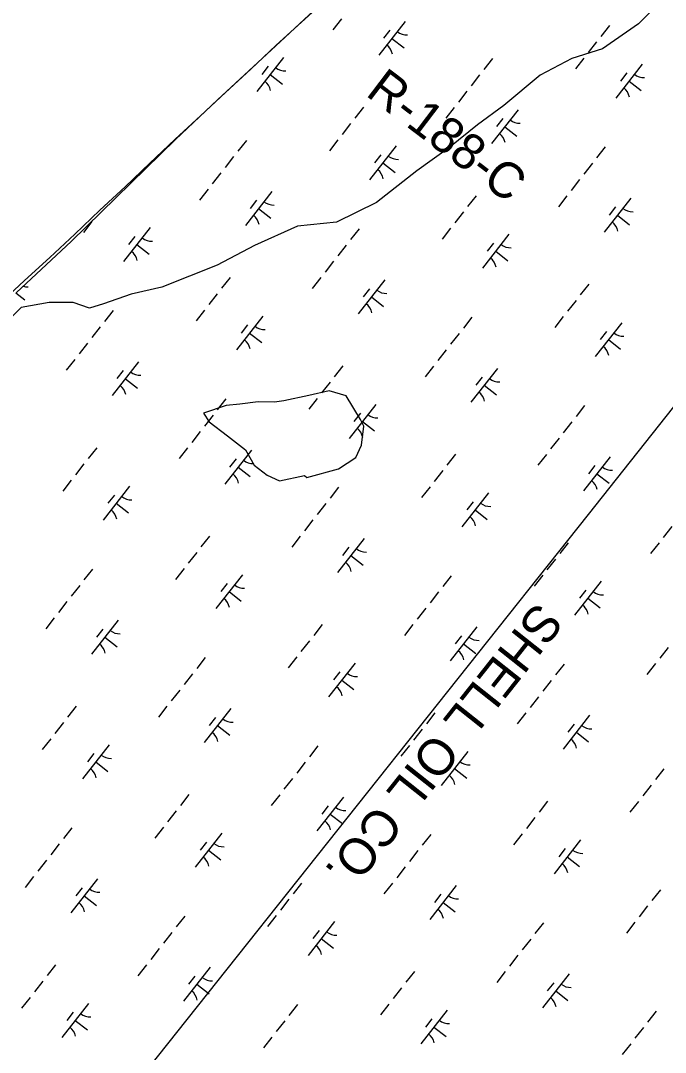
# Model space of a CAD drawing. Extents: x 3896831 to 3918110, y 171006 to 193349.
# Drawn here: x 3913188 to 3913937, y 184635 to 185832 of the extents above; entities that cross this region are included whole.
import ezdxf

# ---------------------------------------------------------------- set-up
doc = ezdxf.new("R2010")
doc.units = 0
for name, color, linetype in [('V-RIVR-EDGE', 7, 'Continuous'), ('V-RIVR-RANG-IDEN', 7, 'Continuous'), ('V-RRAP-FSHR', 7, 'Continuous'), ('V-TOPO-SHOR', 7, 'Continuous'), ('V-UTIL-IDEN', 7, 'Continuous'), ('V-UTIL-LINE', 7, 'Continuous'), ('V-WETL-SWMP', 7, 'Continuous')]:
    doc.layers.add(name, color=color, linetype=linetype)

msp = doc.modelspace()

# ---------------------------------------------------------------- linework, layer by layer
at = {"layer": 'V-RIVR-EDGE'}
for points in [[(3913934.9, 185857.6), (3913905.9, 185828.6), (3913864.1, 185799.6), (3913828.7, 185788.3), (3913791.7, 185769), (3913749.8, 185733.6), (3913719.2, 185711.1), (3913687, 185685.3), (3913648.4, 185658), (3913601.7, 185621), (3913555.1, 185598.4), (3913510, 185593.6), (3913460.1, 185571.1), (3913416.6, 185548.5), (3913352.3, 185522.8), (3913316.9, 185514.7), (3913284.7, 185503.5), (3913268.6, 185498.6), (3913249.3, 185505.1), (3913221.9, 185505.1), (3913221.6, 185505)], [(3913221.6, 185505), (3913189.1, 185499.2), (3913177.2, 185487.2)]]:
    msp.add_lwpolyline(points, dxfattribs=at)
at = {"layer": 'V-RRAP-FSHR'}
for points in [[(3913309.7, 185639.4), (3913338.7, 185666.9), (3913367.8, 185694.4), (3913397.3, 185721.7), (3913426.4, 185748.8), (3913455.8, 185775.9), (3913485.2, 185803.6), (3913514.6, 185830.2), (3913544.2, 185857.3), (3913569.3, 185888.2), (3913593.2, 185920.2), (3913617.6, 185952.3), (3913640.9, 185984.4), (3913664.4, 186016.8), (3913687.5, 186049.4), (3913710.6, 186082.8), (3913846.4, 186271)], [(3913163.2, 185503.2), (3913192.9, 185530.4), (3913222.4, 185557.4), (3913251.5, 185584.5), (3913280.6, 185612), (3913309.7, 185639.4)]]:
    msp.add_lwpolyline(points, dxfattribs=at)
at = {"layer": 'V-TOPO-SHOR'}
msp.add_lwpolyline([(3913521, 185302), (3913557.7, 185311.8), (3913577.8, 185325.1), (3913584.2, 185339.4), (3913586.9, 185361.4), (3913583.3, 185369.1), (3913566.4, 185396.8), (3913546.7, 185402.5), (3913523.1, 185396.9), (3913494, 185390.7), (3913483.4, 185389.4), (3913464.4, 185389.8), (3913443, 185387.2), (3913427, 185385.3), (3913401, 185376.7), (3913407.6, 185366.7), (3913428.6, 185350.3), (3913449.5, 185333.9), (3913459.8, 185316.2), (3913474.7, 185304.5), (3913489, 185298.1), (3913518.1, 185304.3)], close=True, dxfattribs=at)
at = {"layer": 'V-UTIL-LINE'}
msp.add_lwpolyline([(3905549.4, 173652.6), (3906763.3, 174938.4), (3906949.5, 175133), (3906970.6, 175166.8), (3907325.9, 175860.5), (3907748.9, 176681), (3908142.2, 177273.2), (3908679.4, 178098), (3908869.7, 178381.4), (3908937.4, 178537.8), (3909170, 179117.3), (3909533.8, 179633.3), (3910092.1, 180424.3), (3910333.2, 180766.9), (3910760.4, 181291.4), (3910921.1, 181524), (3911225.6, 181951.2), (3911822, 182788.6), (3911961.6, 182987.4), (3912147.7, 183114.3), (3912722.9, 183841.8), (3913090.9, 184307.1), (3913848, 185258.8), (3914364, 185910.1)], dxfattribs=at)
at = {"layer": 'V-WETL-SWMP'}
for p, q in [((3913484.9, 185802.8), (3913549.4, 185863.1)), ((3913561, 185834.1), (3913551.1, 185821.5)), ((3913635.1, 185831.3), (3913604.3, 185792)), ((3913617.3, 185821.1), (3913609.9, 185811.7)), ((3913872.2, 185826.5), (3913862.3, 185813.9)), ((3913619.7, 185811.6), (3913633.9, 185800.5)), ((3913857.4, 185807.6), (3913847.5, 185795)), ((3913417.2, 185740.4), (3913484.9, 185802.8)), ((3913493.7, 185789.4), (3913462.9, 185750)), ((3913736.3, 185788.1), (3913726.5, 185775.5)), ((3913842.6, 185788.7), (3913832.7, 185776.1)), ((3913910.4, 185781.7), (3913879.5, 185742.3)), ((3913476, 185779.2), (3913468.6, 185769.7)), ((3913478.3, 185769.7), (3913492.5, 185758.6)), ((3913721.5, 185769.2), (3913711.7, 185756.6)), ((3913892.6, 185771.5), (3913885.2, 185762)), ((3913895, 185762), (3913909.1, 185750.9)), ((3913706.7, 185750.3), (3913696.9, 185737.7)), ((3913368.5, 185694.1), (3913417.2, 185740.4)), ((3913586.5, 185731.6), (3913576.6, 185719)), ((3913691.9, 185731.5), (3913682.1, 185718.9)), ((3913766.1, 185728.7), (3913735.2, 185689.4)), ((3913571.7, 185712.7), (3913561.8, 185700.1)), ((3913748.3, 185718.5), (3913740.9, 185709.1)), ((3913750.6, 185709), (3913764.8, 185697.9)), ((3913247.7, 185576.1), (3913368.5, 185694.1)), ((3913450.6, 185693.2), (3913440.7, 185680.6)), ((3913556.8, 185693.8), (3913547, 185681.2)), ((3913624.7, 185686.8), (3913593.8, 185647.4)), ((3913867.3, 185685.5), (3913857.4, 185672.9)), ((3913435.8, 185674.3), (3913425.9, 185661.7)), ((3913606.9, 185676.6), (3913599.5, 185667.1)), ((3913609.2, 185667.1), (3913623.4, 185656)), ((3913852.5, 185666.6), (3913842.6, 185654)), ((3913421, 185655.4), (3913411.1, 185642.8)), ((3913837.6, 185647.7), (3913827.8, 185635.1)), ((3913406.2, 185636.5), (3913396.3, 185623.9)), ((3913480.3, 185633.8), (3913449.5, 185594.5)), ((3913717.4, 185629), (3913707.5, 185616.4)), ((3913822.8, 185628.8), (3913813, 185616.2)), ((3913897, 185626.1), (3913866.1, 185586.8)), ((3913462.5, 185623.6), (3913455.1, 185614.2)), ((3913464.9, 185614.1), (3913479.1, 185603)), ((3913879.2, 185615.9), (3913871.8, 185606.5)), ((3913702.6, 185610.1), (3913692.7, 185597.5)), ((3913881.6, 185606.4), (3913895.7, 185595.3)), ((3913271.1, 185598.9), (3913261.3, 185586.3)), ((3913338.9, 185591.9), (3913308.1, 185552.5)), ((3913581.5, 185590.6), (3913571.7, 185578)), ((3913687.8, 185591.2), (3913677.9, 185578.6)), ((3913321.1, 185581.7), (3913313.7, 185572.2)), ((3913755.6, 185584.2), (3913724.7, 185544.8)), ((3913183.2, 185516.2), (3913247.7, 185576.1)), ((3913323.5, 185572.2), (3913337.7, 185561.1)), ((3913566.7, 185571.7), (3913556.9, 185559.1)), ((3913737.8, 185574), (3913730.4, 185564.5)), ((3913740.2, 185564.5), (3913754.3, 185553.4)), ((3913551.9, 185552.8), (3913542.1, 185540.2)), ((3913431.7, 185534.1), (3913421.8, 185521.5)), ((3913537.1, 185533.9), (3913527.2, 185521.3)), ((3913611.3, 185531.2), (3913580.4, 185491.8)), ((3913593.5, 185521), (3913586.1, 185511.6)), ((3913848.3, 185526.4), (3913838.4, 185513.8)), ((3913183.1, 185516.1), (3913193.4, 185508.1)), ((3913416.8, 185515.2), (3913407, 185502.6)), ((3913595.8, 185511.5), (3913610, 185500.4)), ((3913833.5, 185507.5), (3913823.6, 185494.9)), ((3913295.8, 185495.7), (3913285.9, 185483.1)), ((3913402, 185496.3), (3913392.2, 185483.7)), ((3913469.9, 185489.2), (3913439, 185449.9)), ((3913712.4, 185488), (3913702.6, 185475.4)), ((3913818.7, 185488.6), (3913808.8, 185476)), ((3913886.5, 185481.5), (3913855.7, 185442.2)), ((3913281, 185476.8), (3913271.1, 185464.2)), ((3913452.1, 185479.1), (3913444.7, 185469.6)), ((3913454.4, 185469.6), (3913468.6, 185458.5)), ((3913868.7, 185471.4), (3913861.3, 185461.9)), ((3913266.2, 185457.9), (3913256.3, 185445.3)), ((3913697.6, 185469.1), (3913687.8, 185456.5)), ((3913871.1, 185461.9), (3913885.2, 185450.8)), ((3913682.8, 185450.2), (3913673, 185437.6)), ((3913251.4, 185439), (3913241.5, 185426.4)), ((3913325.5, 185436.3), (3913294.7, 185396.9)), ((3913307.7, 185426.1), (3913300.3, 185416.7)), ((3913562.6, 185431.5), (3913552.7, 185418.9)), ((3913668, 185431.3), (3913658.2, 185418.7)), ((3913742.2, 185428.6), (3913711.3, 185389.2)), ((3913310.1, 185416.6), (3913324.3, 185405.5)), ((3913547.8, 185412.6), (3913537.9, 185400)), ((3913724.4, 185418.4), (3913717, 185409)), ((3913726.7, 185408.9), (3913740.9, 185397.8)), ((3913426.7, 185393.1), (3913416.9, 185380.5)), ((3913533, 185393.7), (3913523.1, 185381.1)), ((3913600.8, 185386.6), (3913569.9, 185347.3)), ((3913411.9, 185374.2), (3913402.1, 185361.6)), ((3913583, 185376.4), (3913575.6, 185367)), ((3913843.4, 185385.4), (3913833.5, 185372.8)), ((3913585.4, 185367), (3913599.5, 185355.9)), ((3913828.6, 185366.5), (3913818.7, 185353.9)), ((3913397.1, 185355.3), (3913387.2, 185342.7)), ((3913813.8, 185347.6), (3913803.9, 185335)), ((3913276.8, 185336.5), (3913267, 185324)), ((3913382.3, 185336.4), (3913372.4, 185323.8)), ((3913456.4, 185333.7), (3913425.6, 185294.3)), ((3913693.5, 185328.8), (3913683.6, 185316.3)), ((3913799, 185328.7), (3913789.1, 185316.1)), ((3913873.1, 185326), (3913842.2, 185286.6)), ((3913262, 185317.7), (3913252.2, 185305.1)), ((3913438.7, 185323.5), (3913431.2, 185314)), ((3913441, 185314), (3913455.2, 185302.9)), ((3913855.3, 185315.8), (3913847.9, 185306.3)), ((3913678.7, 185310), (3913668.8, 185297.4)), ((3913857.7, 185306.3), (3913871.8, 185295.2)), ((3913247.2, 185298.8), (3913237.4, 185286.2)), ((3913315.1, 185291.7), (3913284.2, 185252.4)), ((3913557.6, 185290.5), (3913547.8, 185277.9)), ((3913663.9, 185291.1), (3913654, 185278.5)), ((3913297.3, 185281.5), (3913289.9, 185272.1)), ((3913731.7, 185284), (3913700.9, 185244.7)), ((3913299.6, 185272.1), (3913313.8, 185261)), ((3913542.8, 185271.6), (3913533, 185259)), ((3913713.9, 185273.8), (3913706.5, 185264.4)), ((3913716.3, 185264.4), (3913730.4, 185253.3)), ((3913528, 185252.7), (3913518.2, 185240.1)), ((3913944.7, 185245), (3913934.8, 185232.4)), ((3913407.8, 185233.9), (3913397.9, 185221.3)), ((3913513.2, 185233.8), (3913503.4, 185221.2)), ((3913587.4, 185231.1), (3913556.5, 185191.7)), ((3913569.6, 185220.9), (3913562.2, 185211.4)), ((3913824.4, 185226.2), (3913814.5, 185213.6)), ((3913929.9, 185226.1), (3913920, 185213.5)), ((3913393, 185215), (3913383.1, 185202.5)), ((3913571.9, 185211.4), (3913586.1, 185200.3)), ((3913809.6, 185207.3), (3913799.7, 185194.8)), ((3913271.9, 185195.6), (3913262, 185183)), ((3913378.2, 185196.2), (3913368.3, 185183.6)), ((3913446, 185189.1), (3913415.1, 185149.8)), ((3913688.6, 185187.9), (3913678.7, 185175.3)), ((3913794.8, 185188.5), (3913784.9, 185175.9)), ((3913257.1, 185176.7), (3913247.2, 185164.1)), ((3913428.2, 185178.9), (3913420.8, 185169.5)), ((3913862.6, 185181.4), (3913831.8, 185142.1)), ((3913844.8, 185171.2), (3913837.4, 185161.8)), ((3913430.6, 185169.4), (3913444.7, 185158.3)), ((3913673.8, 185169), (3913663.9, 185156.4)), ((3913847.2, 185161.7), (3913861.4, 185150.6)), ((3913242.3, 185157.8), (3913232.4, 185145.2)), ((3913659, 185150.1), (3913649.1, 185137.5)), ((3913227.5, 185138.9), (3913217.6, 185126.3)), ((3913301.6, 185136.2), (3913270.8, 185096.8)), ((3913283.8, 185126), (3913276.4, 185116.5)), ((3913538.7, 185131.3), (3913528.8, 185118.7)), ((3913644.1, 185131.2), (3913634.3, 185118.6)), ((3913718.3, 185128.5), (3913687.4, 185089.1)), ((3913286.2, 185116.5), (3913300.4, 185105.4)), ((3913523.9, 185112.4), (3913514, 185099.8)), ((3913700.5, 185118.3), (3913693.1, 185108.8)), ((3913702.9, 185108.8), (3913717, 185097.7)), ((3913940.5, 185104.7), (3913930.7, 185092.1)), ((3913402.8, 185093), (3913393, 185080.4)), ((3913509.1, 185093.6), (3913499.2, 185081)), ((3913576.9, 185086.5), (3913546, 185047.2)), ((3913559.1, 185076.3), (3913551.7, 185066.9)), ((3913819.5, 185085.3), (3913809.6, 185072.7)), ((3913925.7, 185085.9), (3913915.8, 185073.3)), ((3913388, 185074.1), (3913378.2, 185061.5)), ((3913561.5, 185066.8), (3913575.6, 185055.7)), ((3913804.7, 185066.4), (3913794.8, 185053.8)), ((3913373.2, 185055.2), (3913363.4, 185042.6)), ((3913789.9, 185047.5), (3913780, 185034.9)), ((3913253, 185036.4), (3913243.1, 185023.8)), ((3913358.4, 185036.3), (3913348.6, 185023.7)), ((3913432.6, 185033.6), (3913401.7, 184994.2)), ((3913669.6, 185028.7), (3913659.7, 185016.1)), ((3913775.1, 185028.6), (3913765.2, 185016)), ((3913238.2, 185017.5), (3913228.3, 185004.9)), ((3913414.8, 185023.4), (3913407.4, 185013.9)), ((3913849.2, 185025.9), (3913818.4, 184986.5)), ((3913831.4, 185015.7), (3913824, 185006.2)), ((3913417.1, 185013.9), (3913431.3, 185002.8)), ((3913654.8, 185009.8), (3913644.9, 184997.2)), ((3913833.8, 185006.2), (3913847.9, 184995.1)), ((3913223.4, 184998.6), (3913213.5, 184986)), ((3913291.2, 184991.6), (3913260.3, 184952.3)), ((3913533.8, 184990.4), (3913523.9, 184977.8)), ((3913640, 184990.9), (3913630.1, 184978.3)), ((3913273.4, 184981.4), (3913266, 184972)), ((3913707.8, 184983.9), (3913677, 184944.6)), ((3913275.7, 184971.9), (3913289.9, 184960.8)), ((3913519, 184971.5), (3913509.1, 184958.9)), ((3913690, 184973.7), (3913682.6, 184964.3)), ((3913692.4, 184964.2), (3913706.6, 184953.1)), ((3913935.6, 184963.8), (3913925.7, 184951.2)), ((3913504.1, 184952.6), (3913494.3, 184940)), ((3913920.8, 184944.9), (3913910.9, 184932.3)), ((3913383.9, 184933.8), (3913374, 184921.2)), ((3913489.3, 184933.7), (3913479.5, 184921.1)), ((3913563.5, 184930.9), (3913532.6, 184891.6)), ((3913545.7, 184920.8), (3913538.3, 184911.3)), ((3913800.5, 184926.1), (3913790.7, 184913.5)), ((3913906, 184926), (3913896.1, 184913.4)), ((3913369.1, 184914.9), (3913359.2, 184902.3)), ((3913548.1, 184911.3), (3913562.2, 184900.2)), ((3913785.7, 184907.2), (3913775.8, 184894.6)), ((3913248, 184895.4), (3913238.2, 184882.8)), ((3913354.3, 184896), (3913344.4, 184883.4)), ((3913422.1, 184889), (3913391.2, 184849.6)), ((3913664.7, 184887.7), (3913654.8, 184875.1)), ((3913770.9, 184888.3), (3913761, 184875.7)), ((3913233.2, 184876.6), (3913223.4, 184864)), ((3913404.3, 184878.8), (3913396.9, 184869.4)), ((3913838.7, 184881.3), (3913807.9, 184841.9)), ((3913820.9, 184871.1), (3913813.5, 184861.7)), ((3913406.7, 184869.3), (3913420.8, 184858.2)), ((3913649.9, 184868.9), (3913640, 184856.3)), ((3913823.3, 184861.6), (3913837.5, 184850.5)), ((3913218.4, 184857.7), (3913208.6, 184845.1)), ((3913635.1, 184850), (3913625.2, 184837.4)), ((3913203.6, 184838.8), (3913193.7, 184826.2)), ((3913277.8, 184836), (3913246.9, 184796.7)), ((3913260, 184825.8), (3913252.6, 184816.4)), ((3913514.8, 184831.2), (3913504.9, 184818.6)), ((3913620.3, 184831.1), (3913610.4, 184818.5)), ((3913694.4, 184828.3), (3913663.6, 184789)), ((3913931.4, 184823.5), (3913921.6, 184810.9)), ((3913262.3, 184816.4), (3913276.5, 184805.3)), ((3913500, 184812.3), (3913490.1, 184799.7)), ((3913676.6, 184818.1), (3913669.2, 184808.7)), ((3913679, 184808.7), (3913693.1, 184797.6)), ((3913916.6, 184804.6), (3913906.8, 184792)), ((3913379, 184792.8), (3913369.1, 184780.2)), ((3913485.2, 184793.4), (3913475.3, 184780.8)), ((3913553, 184786.4), (3913522.2, 184747)), ((3913535.2, 184776.2), (3913527.8, 184766.7)), ((3913795.6, 184785.1), (3913785.7, 184772.5)), ((3913901.8, 184785.7), (3913892, 184773.1)), ((3913364.1, 184773.9), (3913354.3, 184761.4)), ((3913537.6, 184766.7), (3913551.7, 184755.6)), ((3913780.8, 184766.2), (3913770.9, 184753.7)), ((3913349.3, 184755.1), (3913339.5, 184742.5)), ((3913766, 184747.4), (3913756.1, 184734.8)), ((3913229.1, 184736.3), (3913219.2, 184723.7)), ((3913334.5, 184736.2), (3913324.7, 184723.6)), ((3913408.7, 184733.4), (3913377.8, 184694.1)), ((3913645.7, 184728.6), (3913635.8, 184716)), ((3913751.2, 184728.5), (3913741.3, 184715.9)), ((3913214.3, 184717.4), (3913204.4, 184704.8)), ((3913390.9, 184723.2), (3913383.5, 184713.8)), ((3913825.3, 184725.7), (3913794.5, 184686.4)), ((3913807.5, 184715.5), (3913800.1, 184706.1)), ((3913393.2, 184713.8), (3913407.4, 184702.6)), ((3913630.9, 184709.7), (3913621, 184697.1)), ((3913809.9, 184706.1), (3913824.1, 184694.9)), ((3913199.5, 184698.5), (3913189.6, 184685.9)), ((3913267.3, 184691.5), (3913236.4, 184652.1)), ((3913249.5, 184681.3), (3913242.1, 184671.8)), ((3913509.9, 184690.2), (3913500, 184677.6)), ((3913616.1, 184690.8), (3913606.2, 184678.2)), ((3913683.9, 184683.8), (3913653.1, 184644.4)), ((3913926.5, 184682.5), (3913916.6, 184669.9)), ((3913251.9, 184671.8), (3913266, 184660.7)), ((3913495.1, 184671.3), (3913485.2, 184658.7)), ((3913666.1, 184673.6), (3913658.7, 184664.1)), ((3913668.5, 184664.1), (3913682.7, 184653)), ((3913911.7, 184663.6), (3913901.8, 184651)), ((3913480.3, 184652.4), (3913470.4, 184639.9)), ((3913896.9, 184644.7), (3913887, 184632.2))]:
    msp.add_line(p, q, dxfattribs=at)
for centre, start, end in [((3913636.9, 185833.2), 231.1403, 272.6839), ((3913602.9, 185789.8), 11.1403, 52.6839), ((3913495.6, 185791.3), 231.1403, 272.6839), ((3913912.2, 185783.6), 231.1403, 272.6839), ((3913461.5, 185747.8), 11.1403, 52.6839), ((3913878.1, 185740.1), 11.1403, 52.6839), ((3913767.9, 185730.6), 231.1403, 272.6839), ((3913733.8, 185687.2), 11.1403, 52.6839), ((3913626.5, 185688.7), 231.1403, 272.6839), ((3913592.4, 185645.2), 11.1403, 52.6839), ((3913482.1, 185635.7), 231.1403, 272.6839), ((3913898.8, 185628), 231.1403, 272.6839), ((3913448.1, 185592.2), 11.1403, 52.6839), ((3913864.7, 185584.5), 11.1403, 52.6839), ((3913340.7, 185593.8), 231.1403, 272.6839), ((3913757.4, 185586.1), 231.1403, 272.6839), ((3913306.7, 185550.3), 11.1403, 52.6839), ((3913723.3, 185542.6), 11.1403, 52.6839), ((3913196.4, 185540.8), 253.6871, 272.6839), ((3913613.1, 185533.1), 231.1403, 272.6839), ((3913579, 185489.6), 11.1403, 52.6839), ((3913471.7, 185491.2), 231.1403, 272.6839), ((3913888.3, 185483.5), 231.1403, 272.6839), ((3913437.6, 185447.7), 11.1403, 52.6839), ((3913854.2, 185440), 11.1403, 52.6839), ((3913327.3, 185438.2), 231.1403, 272.6839), ((3913744, 185430.5), 231.1403, 272.6839), ((3913293.3, 185394.7), 11.1403, 52.6839), ((3913709.9, 185387), 11.1403, 52.6839), ((3913602.6, 185388.6), 231.1403, 272.6839), ((3913568.5, 185345.1), 11.1403, 52.6839), ((3913458.2, 185335.6), 231.1403, 272.6839), ((3913874.9, 185327.9), 231.1403, 272.6839), ((3913424.2, 185292.1), 11.1403, 52.6839), ((3913840.8, 185284.4), 11.1403, 52.6839), ((3913316.9, 185293.6), 231.1403, 272.6839), ((3913733.5, 185285.9), 231.1403, 272.6839), ((3913282.8, 185250.2), 11.1403, 52.6839), ((3913699.4, 185242.5), 11.1403, 52.6839), ((3913589.2, 185233), 231.1403, 272.6839), ((3913555.1, 185189.5), 11.1403, 52.6839), ((3913447.8, 185191), 231.1403, 272.6839), ((3913413.7, 185147.6), 11.1403, 52.6839), ((3913864.4, 185183.3), 231.1403, 272.6839), ((3913830.3, 185139.9), 11.1403, 52.6839), ((3913303.4, 185138.1), 231.1403, 272.6839), ((3913720.1, 185130.4), 231.1403, 272.6839), ((3913269.4, 185094.6), 11.1403, 52.6839), ((3913686, 185086.9), 11.1403, 52.6839), ((3913578.7, 185088.4), 231.1403, 272.6839), ((3913544.6, 185045), 11.1403, 52.6839), ((3913434.4, 185035.5), 231.1403, 272.6839), ((3913400.3, 184992), 11.1403, 52.6839), ((3913851, 185027.8), 231.1403, 272.6839), ((3913816.9, 184984.3), 11.1403, 52.6839), ((3913293, 184993.5), 231.1403, 272.6839), ((3913709.6, 184985.8), 231.1403, 272.6839), ((3913258.9, 184950), 11.1403, 52.6839), ((3913675.5, 184942.3), 11.1403, 52.6839), ((3913565.3, 184932.9), 231.1403, 272.6839), ((3913531.2, 184889.4), 11.1403, 52.6839), ((3913423.9, 184890.9), 231.1403, 272.6839), ((3913389.8, 184847.4), 11.1403, 52.6839), ((3913840.5, 184883.2), 231.1403, 272.6839), ((3913806.5, 184839.7), 11.1403, 52.6839), ((3913279.6, 184838), 231.1403, 272.6839), ((3913696.2, 184830.3), 231.1403, 272.6839), ((3913245.5, 184794.5), 11.1403, 52.6839), ((3913662.1, 184786.8), 11.1403, 52.6839), ((3913554.8, 184788.3), 231.1403, 272.6839), ((3913520.7, 184744.8), 11.1403, 52.6839), ((3913410.5, 184735.3), 231.1403, 272.6839), ((3913376.4, 184691.9), 11.1403, 52.6839), ((3913827.1, 184727.6), 231.1403, 272.6839), ((3913793, 184684.2), 11.1403, 52.6839), ((3913269.1, 184693.4), 231.1403, 272.6839), ((3913685.7, 184685.7), 231.1403, 272.6839), ((3913235, 184649.9), 11.1403, 52.6839), ((3913651.6, 184642.2), 11.1403, 52.6839)]:
    msp.add_arc(centre, 17.6, start, end, dxfattribs=at)

# ---------------------------------------------------------------- texts
at = {"layer": 'V-RIVR-RANG-IDEN'}
msp.add_text('R-188-C', height=41.5, rotation=322.7924, dxfattribs=at).set_placement((3913587.9, 185746.1))
at = {"layer": 'V-UTIL-IDEN'}
msp.add_text('SHELL OIL CO.', height=42, rotation=231.5877, dxfattribs=at).set_placement((3913788.2, 185159.3))

doc.saveas('drawing.dxf')
